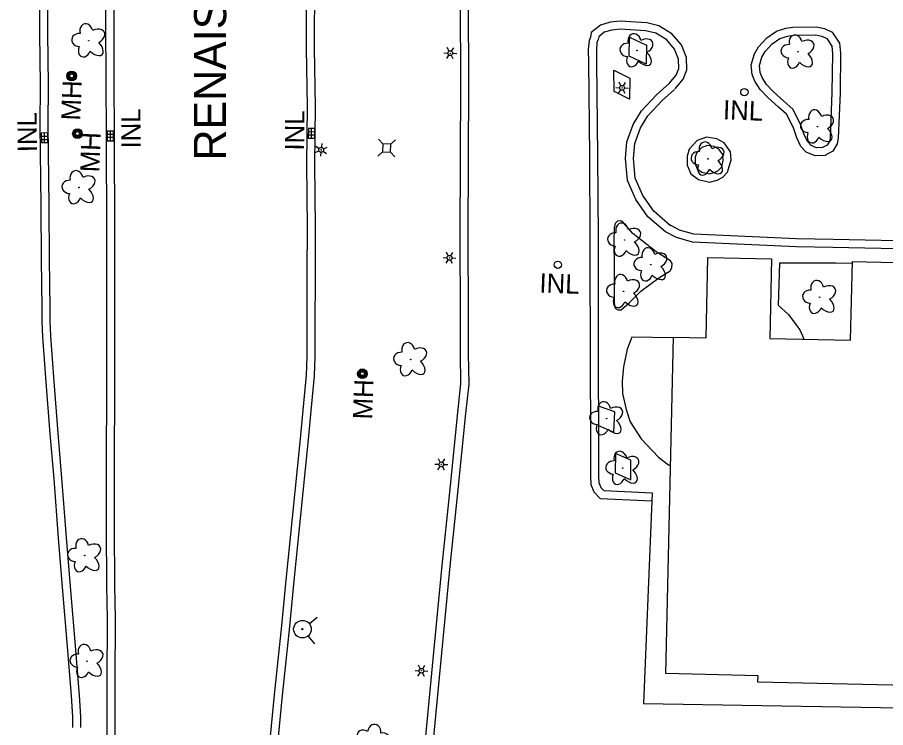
# Model space of a CAD drawing. Extents: x 588843 to 2552415, y 180129 to 269402.
# Drawn here: x 605523.2 to 605793.8, y 182935.6 to 183156.9 of the extents above; entities that cross this region are included whole.
import ezdxf

# ---------------------------------------------------------------- set-up
doc = ezdxf.new("R2010")
doc.units = 0
for name, color, linetype in [('E_BLD', 7, 'Continuous'), ('E_DRN', 7, 'Continuous'), ('E_DRN_Text', 7, 'Continuous'), ('E_DWY', 7, 'Continuous'), ('E_LAND_Vegetation', 7, 'Continuous'), ('E_LTG', 7, 'Continuous'), ('E_PATH_Sidewalk', 7, 'Continuous'), ('E_RDWY_C_and_G', 7, 'Continuous'), ('E_RDWY_Text', 7, 'Continuous'), ('E_UTL_AG_Bold', 7, 'Continuous'), ('E_UTL_MH', 7, 'Continuous'), ('E_UTL_MH_Text', 7, 'Continuous'), ('E_UTL_WHydrant', 7, 'Continuous')]:
    doc.layers.add(name, color=color, linetype=linetype)

# ---------------------------------------------------------------- blocks, each defined once
blk = doc.blocks.new('INLO_2')
at = {"layer": 'E_DRN'}
for p, q in [((6.6, -13.1), (6.6, 0)), ((13.1, -13.1), (13.1, 0)), ((19.7, -6.6), (0, -6.6))]:
    blk.add_line(p, q, dxfattribs=at)
blk.add_lwpolyline([(0, -13.1), (19.7, -13.1), (19.7, 0), (0, 0)], close=True, dxfattribs=at)
blk = doc.blocks.new('INLT_57_1')
at = {"layer": 'E_DRN_Text'}
blk.add_text('INL', height=39.37, dxfattribs=at).set_placement((-36.2, -19.7))
blk = doc.blocks.new('INLT_58_1')
at = {"layer": 'E_DRN_Text'}
blk.add_text('INL', height=39.37, dxfattribs=at).set_placement((-36.2, -19.7))
blk = doc.blocks.new('INLT_59_1')
at = {"layer": 'E_DRN_Text'}
blk.add_text('INL', height=39.37, dxfattribs=at).set_placement((-36.2, -19.7))
blk = doc.blocks.new('MHO_2')
at = {"layer": 'E_UTL_MH'}
for centre, radius in [((0.3, -0.4), 9.84), ((0.3, -0.4), 7.98), ((0.2, -0.5), 6.35), ((0.1, -0.5), 3.97)]:
    blk.add_circle(centre, radius, dxfattribs=at)
blk = doc.blocks.new('MHT_2')
at = {"layer": 'E_UTL_MH_Text'}
blk.add_text('MH', height=39.37, dxfattribs=at).set_placement((-32.2, -19.7))
blk = doc.blocks.new('DTRE_3')
at = {"layer": 'E_LAND_Vegetation'}
blk.add_circle((-0.6, 0), 0.601, dxfattribs=at)
for centre, major_axis, ratio in [((-6.1, 17.5), (4.5, -16.3), 0.782863), ((13.3, 9), (-17.3, -9.6), 0.691916), ((-19.3, 0.5), (16.2, -0.4), 0.832022), ((-8.2, -17.2), (5.9, 15.9), 0.716896), ((11.6, -12.2), (-16.4, 15), 0.560249)]:
    blk.add_ellipse(centre, major_axis=major_axis, ratio=ratio, start_param=1.570796, end_param=4.712389, dxfattribs=at)
blk = doc.blocks.new('HYD_2')
at = {"layer": 'E_UTL_WHydrant'}
for p, q in [((-12.6, 12.6), (-27.3, 27.3)), ((12.6, 12.6), (27.3, 27.3))]:
    blk.add_line(p, q, dxfattribs=at)
for radius in [18, 1.38]:
    blk.add_circle((0, 0), radius, dxfattribs=at)
blk = doc.blocks.new('LPOL_3')
at = {"layer": 'E_LTG'}
for p, q in [((-13.1, 0), (-4.9, 0)), ((-2.5, 4.3), (-6.6, 11.4)), ((2.5, 4.3), (6.6, 11.4)), ((4.9, 0), (13.1, 0)), ((-6.6, -11.4), (-2.5, -4.3)), ((6.6, -11.4), (2.5, -4.3))]:
    blk.add_line(p, q, dxfattribs=at)
for radius in [4.92, 4.92, 4.92, 0.41]:
    blk.add_circle((0, 0), radius, dxfattribs=at)
blk = doc.blocks.new('PED_2')
at = {"layer": 'E_UTL_AG_Bold'}
for p, q in [((-8.2, 8.2), (-17.5, 17.5)), ((8.2, 8.2), (17.5, 17.5)), ((-8.2, -8.2), (-17.5, -17.5)), ((8.2, -8.2), (17.5, -17.5))]:
    blk.add_line(p, q, dxfattribs=at)
blk.add_lwpolyline([(-8.2, -8.2), (8.2, -8.2), (8.2, 8.2), (-8.2, 8.2)], close=True, dxfattribs=at)
blk = doc.blocks.new('INLT_79')
at = {"layer": 'E_DRN_Text'}
blk.add_text('INL', height=39.37, dxfattribs=at).set_placement((-36.2, -19.7))

msp = doc.modelspace()

# ---------------------------------------------------------------- linework, layer by layer
at = {"layer": 'E_BLD'}
msp.add_lwpolyline([(605851.7, 182947.61), (605753.96, 182949.83), (605754, 182951.79), (605725.25, 182952.45), (605727.63, 183057.32), (605737.8, 183057.09), (605738.37, 183082.13), (605758.24, 183081.68), (605757.68, 183056.87), (605782.85, 183056.3), (605783.41, 183080.81), (605805.47, 183080.31), (605804.9, 183055.38), (605852.47, 183054.3), (605851.46, 183010.03), (605853.12, 183009.99)], close=True, dxfattribs=at)
at = {"layer": 'E_DRN'}
msp.add_circle((605691.61, 183079.83), 1.13, dxfattribs=at)
msp.add_ellipse((605749.75, 183133.6), major_axis=(-0.04, -1.14), ratio=0.999945, dxfattribs=at)
at = {"layer": 'E_DWY'}
for points in [[(605661.19, 183226.28), (605661.24, 183201.45), (605661.17, 183179.36), (605661.17, 183161.13), (605661.24, 183136.91), (605661.22, 183112.23), (605661.12, 183089.46), (605661.2, 183063.26)], [(605663.69, 183226.28), (605663.74, 183201.45), (605663.67, 183179.35), (605663.67, 183161.14), (605663.74, 183136.91), (605663.72, 183112.23), (605663.62, 183089.46), (605663.7, 183063.27)], [(605728.2, 183134.69), (605730.72, 183137.66), (605731.8, 183140.54), (605731.69, 183144.39), (605730.13, 183148.35), (605727.17, 183151.79), (605723.09, 183154.27), (605719.32, 183155.22), (605711, 183155.74), (605707.93, 183155.4), (605704.87, 183154.51), (605702.02, 183152.18), (605701.8, 183150.69), (605701.34, 183149.65), (605701.12, 183146.88), (605701.17, 183142.87)], [(605726.29, 183136.3), (605728.53, 183138.94), (605729.29, 183140.96), (605729.21, 183143.88), (605727.96, 183147.04), (605725.54, 183149.86), (605722.11, 183151.94), (605718.93, 183152.74), (605711.06, 183153.23), (605708.42, 183152.94), (605706.06, 183152.25), (605704.35, 183150.85), (605704.22, 183149.98), (605703.8, 183149.03), (605703.62, 183146.79), (605703.67, 183142.9)], [(605765.05, 183122.5), (605762.85, 183126.75), (605760.4, 183128.97), (605757.03, 183131.96), (605754.66, 183134.43), (605753.05, 183137.01), (605752.21, 183139.09), (605751.9, 183142.14), (605752.91, 183145.52), (605754.16, 183147.72), (605756.76, 183150.56), (605759.73, 183152.59), (605762.63, 183153.5), (605764.81, 183153.87), (605772.15, 183154), (605774.67, 183153.42), (605777.1, 183152.27), (605779.42, 183148.83), (605779.71, 183145.78), (605779.55, 183133.5)], [(605767.27, 183123.65), (605764.86, 183128.3), (605762.07, 183130.83), (605758.76, 183133.77), (605756.65, 183135.97), (605755.28, 183138.15), (605754.66, 183139.69), (605754.44, 183141.9), (605755.22, 183144.53), (605756.2, 183146.24), (605758.41, 183148.66), (605760.83, 183150.32), (605763.21, 183151.06), (605765.05, 183151.37), (605771.88, 183151.5), (605773.84, 183151.04), (605775.41, 183150.3), (605776.99, 183147.96), (605777.21, 183145.68), (605777.05, 183133.53)], [(605701.17, 183142.87), (605701.53, 183113.76), (605701.64, 183088.17), (605701.69, 183045.72), (605701.78, 183029.94)], [(605703.67, 183142.9), (605704.03, 183113.78), (605704.14, 183088.17), (605704.19, 183045.73), (605704.28, 183029.96)], [(605725.14, 183090.11), (605719.67, 183094.79), (605715.88, 183100.19), (605713.28, 183106.13), (605712.66, 183112.97), (605713.15, 183118.11), (605715.11, 183123.58), (605717.7, 183127.77), (605722.36, 183132.75), (605726.29, 183136.3)], [(605726.76, 183092.01), (605721.53, 183096.49), (605718.07, 183101.42), (605715.73, 183106.76), (605715.17, 183112.96), (605715.61, 183117.56), (605717.37, 183122.49), (605719.69, 183126.24), (605724.12, 183130.97), (605727.97, 183134.45)], [(605777.05, 183133.53), (605776.53, 183119.51), (605776.33, 183118.45), (605775.52, 183117.12), (605774.13, 183116.33), (605772.23, 183116.25), (605770.51, 183117), (605769.49, 183118.1), (605768.43, 183120.34), (605767.27, 183123.65)], [(605779.55, 183133.44), (605779.02, 183119.24), (605778.71, 183117.55), (605777.32, 183115.26), (605774.83, 183113.86), (605771.76, 183113.73), (605769.03, 183114.92), (605767.39, 183116.69), (605766.12, 183119.39), (605764.91, 183122.82)], [(605831.27, 183086.37), (605807.44, 183087.08), (605777.38, 183087.72), (605766.02, 183087.95), (605733.99, 183089.35), (605729.51, 183090.66), (605726.29, 183092.33)], [(605831.2, 183083.87), (605807.38, 183084.58), (605777.32, 183085.22), (605765.94, 183085.46), (605733.58, 183086.87), (605728.57, 183088.32), (605725.14, 183090.11)], [(605661.2, 183063.26), (605661.23, 183052.1), (605661.34, 183042.76), (605660.32, 183033.76), (605657.87, 183009.02), (605655.49, 182986.18), (605653.11, 182961.29), (605650.37, 182933), (605647.96, 182909.25), (605646.26, 182892.38)], [(605663.7, 183063.27), (605663.73, 183052.12), (605663.84, 183042.63), (605662.8, 183033.49), (605660.35, 183008.77), (605657.97, 182985.93), (605655.59, 182961.05), (605652.86, 182932.75), (605650.44, 182909), (605648.75, 182892.13)], [(605721, 183008.79), (605718.33, 182943.09), (605847.62, 182940.94), (605849.96, 182941.05), (605851.76, 182942.24), (605852.78, 182943.47), (605853.14, 182945.4), (605853.25, 182948.22), (605856.41, 183042.43), (605875.48, 183042.3)], [(605701.78, 183029.95), (605701.8, 183017.61), (605701.76, 183013.94), (605701.91, 183011.37), (605702.87, 183009.08), (605704.8, 183007), (605720.89, 183006.29)], [(605704.28, 183029.96), (605704.3, 183017.59), (605704.26, 183013.99), (605704.38, 183011.95), (605705, 183010.46), (605705.94, 183009.45), (605721, 183008.79)]]:
    msp.add_lwpolyline(points, dxfattribs=at)
for points in [[(605745.64, 183112.55), (605745.42, 183115.06), (605743.48, 183117.78), (605741.19, 183119.1), (605737.99, 183119.56), (605735.07, 183118.54), (605732.56, 183115.89), (605731.96, 183113.69), (605731.96, 183110.81), (605733.03, 183108.16), (605735.41, 183106.4), (605738.85, 183105.6), (605741.22, 183106.21), (605743.01, 183107.08), (605744.51, 183108.66)], [(605743.15, 183112.34), (605742.99, 183114.16), (605741.77, 183115.88), (605740.35, 183116.69), (605738.24, 183117), (605736.47, 183116.38), (605734.81, 183114.62), (605734.46, 183113.35), (605734.46, 183111.3), (605735.08, 183109.76), (605736.48, 183108.72), (605738.82, 183108.17), (605740.35, 183108.57), (605741.51, 183109.13), (605742.7, 183110.38)]]:
    msp.add_lwpolyline(points, close=True, dxfattribs=at)
at = {"layer": 'E_PATH_Sidewalk'}
for points in [[(605713.99, 183150.77), (605719.26, 183148.23), (605719.12, 183142.29), (605713.85, 183144.83)], [(605709.09, 183140.49), (605714.1, 183137.96), (605713.94, 183131.43), (605709.17, 183133.79)], [(605709.21, 183079.46), (605709.22, 183068.49), (605709.25, 183066.98), (605709.55, 183066.22), (605710.37, 183065.77), (605711.38, 183065.81), (605713.89, 183067.98), (605717.46, 183071.61), (605723.06, 183075.75), (605726.65, 183077.96), (605727.11, 183078.87), (605727.24, 183080.2), (605726.69, 183081.06), (605722.27, 183083.82), (605715.04, 183089.62), (605712.07, 183092.91), (605711.25, 183093.53), (605710.24, 183093.4), (605709.46, 183092.67), (605709.16, 183091.35), (605709.08, 183087)], [(605709.47, 183014.99), (605714.32, 183012.79), (605714.38, 183018.9), (605709.61, 183021.01)]]:
    msp.add_lwpolyline(points, close=True, dxfattribs=at)
for points in [[(605783.39, 183080.18), (605778.23, 183080.29), (605760.65, 183080.36), (605760.24, 183067.24), (605763.48, 183064.35), (605765.79, 183061.17), (605767.06, 183059.53), (605767.91, 183057.66), (605768.29, 183056.63)], [(605727.63, 183057.07), (605714.66, 183057.32), (605713.26, 183053.52), (605712.05, 183048.04), (605711.63, 183043.53), (605711.73, 183039.68), (605712.89, 183034.7), (605714.17, 183030.88), (605717.57, 183025.56), (605722.96, 183019.92), (605726.13, 183017.46), (605726.72, 183017.26)], [(605704.28, 183029.74), (605709.11, 183027.72), (605709.34, 183033.99), (605704.25, 183035.76)]]:
    msp.add_lwpolyline(points, dxfattribs=at)
at = {"layer": 'E_RDWY_C_and_G'}
for points in [[(605530.19, 183245.22), (605530.11, 183231.74), (605530.15, 183219.65), (605530.4, 183211.52), (605530.22, 183198.72), (605530.14, 183183.54), (605530.1, 183167.8), (605530.12, 183151.94)], [(605532.69, 183245.21), (605532.61, 183231.73), (605532.65, 183219.7), (605532.9, 183211.54), (605532.72, 183198.7), (605532.64, 183183.53), (605532.6, 183167.8), (605532.62, 183151.94)], [(605550.82, 183155.94), (605550.93, 183184.9), (605550.87, 183206.21), (605550.82, 183224.33)], [(605553.32, 183155.93), (605553.43, 183184.9), (605553.37, 183206.22), (605553.32, 183224.33)], [(605613.6, 183091.49), (605613.43, 183111.32), (605613.6, 183129.05), (605613.31, 183147.35), (605613.35, 183168.12)], [(605616.1, 183091.51), (605615.93, 183111.32), (605616.11, 183129.05), (605615.81, 183147.37), (605615.85, 183168.11)], [(605551.12, 183088.68), (605550.99, 183121.21), (605550.89, 183136.39), (605550.82, 183155.94)], [(605553.62, 183088.69), (605553.49, 183121.23), (605553.39, 183136.4), (605553.32, 183155.95)], [(605530.12, 183151.92), (605530.26, 183136.01), (605530.2, 183123.16), (605530.27, 183115.05), (605530.49, 183098), (605530.61, 183081.51), (605530.78, 183066.4), (605530.81, 183062.14), (605531.07, 183057.42), (605532.04, 183043.25), (605533.37, 183027.19)], [(605532.62, 183151.94), (605532.76, 183136.02), (605532.7, 183123.17), (605532.77, 183115.08), (605532.99, 183098.02), (605533.11, 183081.53), (605533.28, 183066.42), (605533.31, 183062.22), (605533.57, 183057.57), (605534.53, 183043.43), (605535.86, 183027.4)], [(605608.94, 183000.99), (605611.29, 183024.59), (605612.51, 183036.76), (605613.27, 183045.42), (605613.5, 183051.2), (605613.52, 183059.93), (605613.56, 183077.29), (605613.6, 183091.52)], [(605611.43, 183000.74), (605613.78, 183024.34), (605615, 183036.52), (605615.77, 183045.27), (605616, 183051.15), (605616.02, 183059.92), (605616.06, 183077.28), (605616.1, 183091.51)], [(605550.96, 182997.86), (605551.02, 183018.98), (605551.1, 183040.67), (605551.06, 183064.3), (605551.12, 183088.68)], [(605553.46, 182997.86), (605553.52, 183018.97), (605553.6, 183040.66), (605553.56, 183064.3), (605553.62, 183088.67)], [(605533.37, 183027.2), (605534.52, 183013.12), (605535.94, 182994.7), (605537.25, 182978.16), (605538.58, 182962.12), (605540, 182945.48), (605540.37, 182939), (605540.36, 182935.62)], [(605535.86, 183027.4), (605537.01, 183013.32), (605538.43, 182994.9), (605539.74, 182978.36), (605541.07, 182962.33), (605542.5, 182945.66), (605542.87, 182939.07), (605542.86, 182935.62)], [(605601.09, 182922.25), (605603.38, 182945.86), (605605.58, 182967.4), (605606.84, 182980.57), (605608.94, 183001)], [(605603.58, 182922.01), (605605.86, 182945.61), (605608.07, 182967.15), (605609.33, 182980.33), (605611.43, 183000.74)], [(605551.15, 182937.68), (605551.2, 182950.34), (605551.25, 182969.52), (605551.08, 182979.93), (605550.96, 182997.86)], [(605553.65, 182937.67), (605553.7, 182950.33), (605553.75, 182969.54), (605553.58, 182979.96), (605553.46, 182997.88)], [(605551.28, 182823.41), (605551.35, 182838.27), (605551.18, 182850.12), (605551.12, 182866.67), (605551.15, 182882.02), (605551.2, 182903.02), (605551.2, 182917.56), (605551.15, 182937.68)], [(605553.78, 182823.4), (605553.85, 182838.28), (605553.68, 182850.14), (605553.62, 182866.67), (605553.65, 182882.02), (605553.7, 182903.02), (605553.7, 182917.56), (605553.65, 182937.69)]]:
    msp.add_lwpolyline(points, dxfattribs=at)

# ---------------------------------------------------------------- block references
at = {"layer": 'E_DRN'}
for p, xscale, yscale, rotation in [((605532.65, 183120.89), 0.15240030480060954, 0.15240030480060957, -89.50749826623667), ((605551.16, 183118.44), 0.15240030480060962, 0.1524003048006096, 90.22957544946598), ((605615.89, 183122.3), 0.1524003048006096, 0.15240030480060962, -90.5810731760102)]:
    msp.add_blockref('INLO_2', p, dxfattribs=dict(at, xscale=xscale, yscale=yscale, rotation=rotation))
at = {"layer": 'E_DRN_Text'}
for name, p, xscale, yscale, rotation in [('INLT_79', (605748.63, 183127.94), 0.1524003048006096, 0.15240030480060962, -2.1573839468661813), ('INLT_58_1', (605558.58, 183121.57), 0.1524003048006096, 0.1524003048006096, 90.22957544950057), ('INLT_57_1', (605526.26, 183120.41), 0.15240030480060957, 0.15240030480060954, 90.49250173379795), ('INLT_59_1', (605609.61, 183120.93), 0.15240030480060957, 0.15240030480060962, 89.41892682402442), ('INLT_79', (605691.43, 183074.01), 0.1524003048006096, 0.15240030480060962, -2.1573839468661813)]:
    msp.add_blockref(name, p, dxfattribs=dict(at, xscale=xscale, yscale=yscale, rotation=rotation))
at = {"layer": 'E_LAND_Vegetation', "xscale": 0.1524003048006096}
for p, yscale, rotation in [((605545.54, 183149.65), 0.1524003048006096, -2.1991875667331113), ((605716.35, 183146.58), 0.15240030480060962, -2.1573839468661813), ((605766.56, 183146.19), 0.15240030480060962, -2.1573839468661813), ((605772.63, 183122.86), 0.15240030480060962, -2.1573839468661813), ((605738.52, 183112.84), 0.15240030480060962, -2.1573839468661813), ((605542.48, 183103.91), 0.1524003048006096, -2.1991875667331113), ((605712.53, 183087.53), 0.15240030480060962, -2.1573839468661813), ((605720.7, 183079.86), 0.15240030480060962, -2.1573839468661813), ((605712.18, 183071.56), 0.15240030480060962, -2.1573839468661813), ((605773.3, 183069.71), 0.15240030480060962, -2.1573839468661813), ((605645.85, 183050.32), 0.15240030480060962, -2.1573839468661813), ((605706.92, 183031.91), 0.15240030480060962, -2.1573839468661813), ((605711.95, 183016.48), 0.15240030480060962, -2.1573839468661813), ((605544.26, 182989.24), 0.1524003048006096, -2.1991875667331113), ((605545, 182956.29), 0.1524003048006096, -2.1991875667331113), ((605634.01, 182931.28), 0.15240030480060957, -95.9773852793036)]:
    msp.add_blockref('DTRE_3', p, dxfattribs=dict(at, yscale=yscale, rotation=rotation))
at = {"layer": 'E_LTG', "xscale": 0.1524003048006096}
for p, yscale, rotation in [((605658.11, 183145.74), 0.15240030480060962, -2.1573839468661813), ((605711.64, 183134.95), 0.15240030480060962, -2.1573839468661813), ((605617.88, 183115.63), 0.15240030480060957, -95.9773852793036), ((605657.85, 183081.99), 0.15240030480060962, -2.1573839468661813), ((605655.33, 183017.64), 0.15240030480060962, -2.1573839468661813), ((605649.11, 182953.34), 0.15240030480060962, -2.1573839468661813)]:
    msp.add_blockref('LPOL_3', p, dxfattribs=dict(at, yscale=yscale, rotation=rotation))
at = {"layer": 'E_UTL_AG_Bold', "xscale": 0.1524003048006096, "yscale": 0.15240030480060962, "rotation": -2.1573839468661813}
msp.add_blockref('PED_2', (605638.31, 183116.21), dxfattribs=at)
at = {"layer": 'E_UTL_MH', "xscale": 0.1524003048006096}
for p, yscale, rotation in [((605540.2, 183138.69), 0.15240030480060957, -92.21357278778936), ((605542, 183120.71), 0.15240030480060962, -92.1422348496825), ((605630.79, 183045.92), 0.1524003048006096, -92.18965435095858)]:
    msp.add_blockref('MHO_2', p, dxfattribs=dict(at, yscale=yscale, rotation=rotation))
at = {"layer": 'E_UTL_MH_Text', "xscale": 0.1524003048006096}
for p, yscale, rotation in [((605540.02, 183129.7), 0.15240030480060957, 87.78642721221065), ((605545.94, 183113.58), 0.15240030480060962, 87.85776515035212), ((605630.92, 183036.57), 0.1524003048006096, 87.81034564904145)]:
    msp.add_blockref('MHT_2', p, dxfattribs=dict(at, yscale=yscale, rotation=rotation))
at = {"layer": 'E_UTL_WHydrant', "xscale": 0.1524003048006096, "yscale": 0.15240030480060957, "rotation": -95.9773852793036}
msp.add_blockref('HYD_2', (605612.04, 182966.3), dxfattribs=at)

# ---------------------------------------------------------------- texts
at = {"layer": 'E_RDWY_Text'}
msp.add_text('RENAISSANCE BLVD', height=10, rotation=89.9048, dxfattribs=at).set_placement((605588.2, 183112.32))
msp.add_text('RENAISSANCE BLVD', height=10, rotation=89.9048, dxfattribs=at).set_placement((605588.2, 183112.32))

doc.saveas('drawing.dxf')
